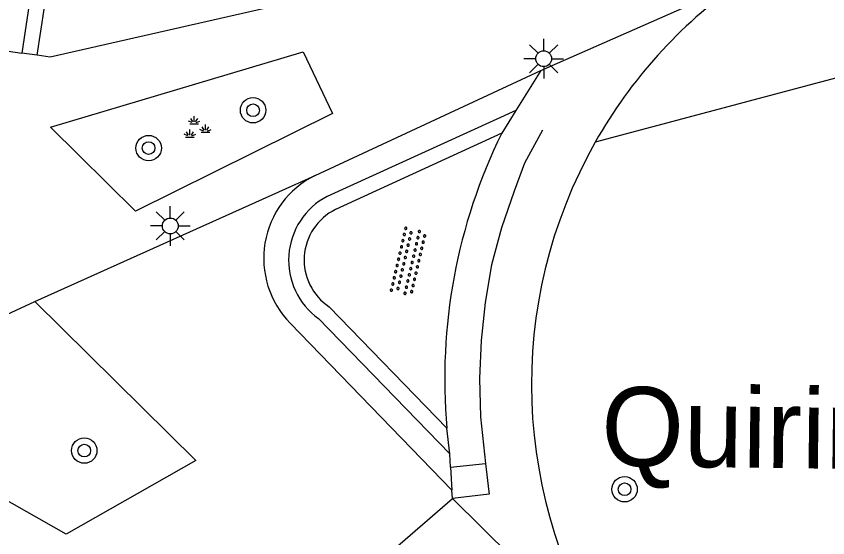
# Model space of a CAD drawing. Extents: x 132999 to 136000, y 398499 to 400501.
# Drawn here: x 134649.76 to 134675.33, y 399310.99 to 399327.42 of the extents above; entities that cross this region are included whole.
import ezdxf

# ---------------------------------------------------------------- set-up
doc = ezdxf.new("R2010")
doc.units = 0
for name, color, linetype in [('gg-afsc-hekwerk', 7, 'Continuous'), ('gg-anno-openbare ruimte label', 7, 'Continuous'), ('gg-knt-trap', 7, 'Continuous'), ('gg-knt-verharding', 7, 'Continuous'), ('gt-grn-groengrens', 7, 'Continuous'), ('gt-grn-weggrens', 7, 'Continuous'), ('gt-symb-boom', 7, 'Continuous'), ('gt-symb-groenvak', 7, 'Continuous'), ('gt-symb-lichtmast', 7, 'Continuous'), ('gt-symb-overige verharding', 7, 'Continuous')]:
    doc.layers.add(name, color=color, linetype=linetype)

# ---------------------------------------------------------------- blocks, each defined once
blk = doc.blocks.new('gt0-LMAST')
at = {"layer": 'gt-symb-lichtmast'}
for p, q in [((-0.005, 0.246), (-0.005, 0.621)), ((-0.182, 0.173), (-0.447, 0.438)), ((0.172, 0.173), (0.437, 0.438)), ((-0.255, -0.004), (-0.63, -0.004)), ((-0.182, -0.181), (-0.447, -0.446)), ((-0.005, -0.254), (-0.005, -0.629)), ((0.437, -0.446), (0.172, -0.181)), ((0.245, -0.004), (0.62, -0.004))]:
    blk.add_line(p, q, dxfattribs=at)
blk.add_circle((-0.005, -0.004), 0.25, dxfattribs=at)
blk = doc.blocks.new('gt0-BOOM')
at = {"layer": 'gt-symb-boom'}
for radius in [0.4, 0.2]:
    blk.add_circle((0, 0), radius, dxfattribs=at)
blk = doc.blocks.new('gt0-GRVAK')
at = {"layer": 'gt-symb-groenvak'}
for p, q in [((-0.091, 0.211), (-0.156, 0.322)), ((-0.047, 0.214), (-0.047, 0.393)), ((-0.004, 0.211), (0.061, 0.322)), ((-0.11, 0.189), (-0.228, 0.24)), ((-0.182, 0.153), (0.088, 0.153)), ((0.015, 0.189), (0.133, 0.24)), ((0.262, -0.052), (0.197, 0.059)), ((0.305, -0.049), (0.305, 0.13)), ((0.349, -0.052), (0.414, 0.059)), ((-0.245, -0.228), (-0.363, -0.177)), ((-0.226, -0.206), (-0.291, -0.095)), ((-0.183, -0.203), (-0.183, -0.024)), ((-0.139, -0.206), (-0.074, -0.095)), ((-0.12, -0.228), (-0.002, -0.177)), ((0.243, -0.074), (0.125, -0.023)), ((0.17, -0.11), (0.441, -0.11)), ((0.368, -0.074), (0.486, -0.023)), ((-0.318, -0.264), (-0.047, -0.264))]:
    blk.add_line(p, q, dxfattribs=at)
blk = doc.blocks.new('gt0-OVH')
at = {"layer": 'gt-symb-overige verharding'}
for points in [[(-0.972, 0.298), (-0.967, 0.308), (-0.965, 0.319), (-0.966, 0.33), (-0.971, 0.34), (-0.978, 0.348), (-0.988, 0.353), (-0.999, 0.355), (-1.01, 0.354), (-1.02, 0.349), (-1.028, 0.342), (-1.033, 0.332), (-1.035, 0.321), (-1.034, 0.31), (-1.029, 0.3), (-1.022, 0.292), (-1.012, 0.287), (-1.001, 0.285), (-0.99, 0.286), (-0.98, 0.291)], [(-0.772, 0.298), (-0.767, 0.308), (-0.765, 0.319), (-0.766, 0.33), (-0.771, 0.34), (-0.778, 0.348), (-0.788, 0.353), (-0.799, 0.355), (-0.81, 0.354), (-0.82, 0.349), (-0.828, 0.342), (-0.833, 0.332), (-0.835, 0.321), (-0.834, 0.31), (-0.829, 0.3), (-0.822, 0.292), (-0.812, 0.287), (-0.801, 0.285), (-0.79, 0.286), (-0.78, 0.291)], [(-0.572, 0.298), (-0.567, 0.308), (-0.565, 0.319), (-0.566, 0.33), (-0.571, 0.34), (-0.578, 0.348), (-0.588, 0.353), (-0.599, 0.355), (-0.61, 0.354), (-0.62, 0.349), (-0.628, 0.342), (-0.633, 0.332), (-0.635, 0.321), (-0.634, 0.31), (-0.629, 0.3), (-0.622, 0.292), (-0.612, 0.287), (-0.601, 0.285), (-0.59, 0.286), (-0.58, 0.291)], [(-0.372, 0.298), (-0.367, 0.308), (-0.365, 0.319), (-0.366, 0.33), (-0.371, 0.34), (-0.378, 0.348), (-0.388, 0.353), (-0.399, 0.355), (-0.41, 0.354), (-0.42, 0.349), (-0.428, 0.342), (-0.433, 0.332), (-0.435, 0.321), (-0.434, 0.31), (-0.429, 0.3), (-0.422, 0.292), (-0.412, 0.287), (-0.401, 0.285), (-0.39, 0.286), (-0.38, 0.291)], [(-0.172, 0.298), (-0.167, 0.308), (-0.165, 0.319), (-0.166, 0.33), (-0.171, 0.34), (-0.178, 0.348), (-0.188, 0.353), (-0.199, 0.355), (-0.21, 0.354), (-0.22, 0.349), (-0.228, 0.342), (-0.233, 0.332), (-0.235, 0.321), (-0.234, 0.31), (-0.229, 0.3), (-0.222, 0.292), (-0.212, 0.287), (-0.201, 0.285), (-0.19, 0.286), (-0.18, 0.291)], [(0.028, 0.298), (0.033, 0.308), (0.035, 0.319), (0.034, 0.33), (0.029, 0.34), (0.022, 0.348), (0.012, 0.353), (0.001, 0.355), (-0.01, 0.354), (-0.02, 0.349), (-0.028, 0.342), (-0.033, 0.332), (-0.035, 0.321), (-0.034, 0.31), (-0.029, 0.3), (-0.022, 0.292), (-0.012, 0.287), (-0.001, 0.285), (0.01, 0.286), (0.02, 0.291)], [(0.228, 0.298), (0.233, 0.308), (0.235, 0.319), (0.234, 0.33), (0.229, 0.34), (0.222, 0.348), (0.212, 0.353), (0.201, 0.355), (0.19, 0.354), (0.18, 0.349), (0.172, 0.342), (0.167, 0.332), (0.165, 0.321), (0.166, 0.31), (0.171, 0.3), (0.178, 0.292), (0.188, 0.287), (0.199, 0.285), (0.21, 0.286), (0.22, 0.291)], [(0.428, 0.298), (0.433, 0.308), (0.435, 0.319), (0.434, 0.33), (0.429, 0.34), (0.422, 0.348), (0.412, 0.353), (0.401, 0.355), (0.39, 0.354), (0.38, 0.349), (0.372, 0.342), (0.367, 0.332), (0.365, 0.321), (0.366, 0.31), (0.371, 0.3), (0.378, 0.292), (0.388, 0.287), (0.399, 0.285), (0.41, 0.286), (0.42, 0.291)], [(0.628, 0.298), (0.633, 0.308), (0.635, 0.319), (0.634, 0.33), (0.629, 0.34), (0.622, 0.348), (0.612, 0.353), (0.601, 0.355), (0.59, 0.354), (0.58, 0.349), (0.572, 0.342), (0.567, 0.332), (0.565, 0.321), (0.566, 0.31), (0.571, 0.3), (0.578, 0.292), (0.588, 0.287), (0.599, 0.285), (0.61, 0.286), (0.62, 0.291)], [(0.828, 0.298), (0.833, 0.308), (0.835, 0.319), (0.834, 0.33), (0.829, 0.34), (0.822, 0.348), (0.812, 0.353), (0.801, 0.355), (0.79, 0.354), (0.78, 0.349), (0.772, 0.342), (0.767, 0.332), (0.765, 0.321), (0.766, 0.31), (0.771, 0.3), (0.778, 0.292), (0.788, 0.287), (0.799, 0.285), (0.81, 0.286), (0.82, 0.291)], [(1.028, 0.298), (1.033, 0.308), (1.035, 0.319), (1.034, 0.33), (1.029, 0.34), (1.022, 0.348), (1.012, 0.353), (1.001, 0.355), (0.99, 0.354), (0.98, 0.349), (0.972, 0.342), (0.967, 0.332), (0.965, 0.321), (0.966, 0.31), (0.971, 0.3), (0.978, 0.292), (0.988, 0.287), (0.999, 0.285), (1.01, 0.286), (1.02, 0.291)], [(-0.872, 0.106), (-0.867, 0.116), (-0.865, 0.126), (-0.866, 0.137), (-0.871, 0.147), (-0.878, 0.156), (-0.888, 0.161), (-0.899, 0.163), (-0.91, 0.162), (-0.92, 0.157), (-0.928, 0.15), (-0.933, 0.14), (-0.935, 0.129), (-0.934, 0.118), (-0.929, 0.108), (-0.922, 0.1), (-0.912, 0.095), (-0.901, 0.092), (-0.89, 0.094), (-0.88, 0.098)], [(-0.672, 0.106), (-0.667, 0.116), (-0.665, 0.126), (-0.666, 0.137), (-0.671, 0.147), (-0.678, 0.156), (-0.688, 0.161), (-0.699, 0.163), (-0.71, 0.162), (-0.72, 0.157), (-0.728, 0.15), (-0.733, 0.14), (-0.735, 0.129), (-0.734, 0.118), (-0.729, 0.108), (-0.722, 0.1), (-0.712, 0.095), (-0.701, 0.092), (-0.69, 0.094), (-0.68, 0.098)], [(-0.472, 0.106), (-0.467, 0.116), (-0.465, 0.126), (-0.466, 0.137), (-0.471, 0.147), (-0.478, 0.156), (-0.488, 0.161), (-0.499, 0.163), (-0.51, 0.162), (-0.52, 0.157), (-0.528, 0.15), (-0.533, 0.14), (-0.535, 0.129), (-0.534, 0.118), (-0.529, 0.108), (-0.522, 0.1), (-0.512, 0.095), (-0.501, 0.092), (-0.49, 0.094), (-0.48, 0.098)], [(-0.272, 0.106), (-0.267, 0.116), (-0.265, 0.126), (-0.266, 0.137), (-0.271, 0.147), (-0.278, 0.156), (-0.288, 0.161), (-0.299, 0.163), (-0.31, 0.162), (-0.32, 0.157), (-0.328, 0.15), (-0.333, 0.14), (-0.335, 0.129), (-0.334, 0.118), (-0.329, 0.108), (-0.322, 0.1), (-0.312, 0.095), (-0.301, 0.092), (-0.29, 0.094), (-0.28, 0.098)], [(-0.072, 0.106), (-0.067, 0.116), (-0.065, 0.126), (-0.066, 0.137), (-0.071, 0.147), (-0.078, 0.156), (-0.088, 0.161), (-0.099, 0.163), (-0.11, 0.162), (-0.12, 0.157), (-0.128, 0.15), (-0.133, 0.14), (-0.135, 0.129), (-0.134, 0.118), (-0.129, 0.108), (-0.122, 0.1), (-0.112, 0.095), (-0.101, 0.092), (-0.09, 0.094), (-0.08, 0.098)], [(0.128, 0.106), (0.133, 0.116), (0.135, 0.126), (0.134, 0.137), (0.129, 0.147), (0.122, 0.156), (0.112, 0.161), (0.101, 0.163), (0.09, 0.162), (0.08, 0.157), (0.072, 0.15), (0.067, 0.14), (0.065, 0.129), (0.066, 0.118), (0.071, 0.108), (0.078, 0.1), (0.088, 0.095), (0.099, 0.092), (0.11, 0.094), (0.12, 0.098)], [(0.328, 0.106), (0.333, 0.116), (0.335, 0.126), (0.334, 0.137), (0.329, 0.147), (0.322, 0.156), (0.312, 0.161), (0.301, 0.163), (0.29, 0.162), (0.28, 0.157), (0.272, 0.15), (0.267, 0.14), (0.265, 0.129), (0.266, 0.118), (0.271, 0.108), (0.278, 0.1), (0.288, 0.095), (0.299, 0.092), (0.31, 0.094), (0.32, 0.098)], [(0.528, 0.106), (0.533, 0.116), (0.535, 0.126), (0.534, 0.137), (0.529, 0.147), (0.522, 0.156), (0.512, 0.161), (0.501, 0.163), (0.49, 0.162), (0.48, 0.157), (0.472, 0.15), (0.467, 0.14), (0.465, 0.129), (0.466, 0.118), (0.471, 0.108), (0.478, 0.1), (0.488, 0.095), (0.499, 0.092), (0.51, 0.094), (0.52, 0.098)], [(0.728, 0.106), (0.733, 0.116), (0.735, 0.126), (0.734, 0.137), (0.729, 0.147), (0.722, 0.156), (0.712, 0.161), (0.701, 0.163), (0.69, 0.162), (0.68, 0.157), (0.672, 0.15), (0.667, 0.14), (0.665, 0.129), (0.666, 0.118), (0.671, 0.108), (0.678, 0.1), (0.688, 0.095), (0.699, 0.092), (0.71, 0.094), (0.72, 0.098)], [(0.928, 0.106), (0.933, 0.116), (0.935, 0.126), (0.934, 0.137), (0.929, 0.147), (0.922, 0.156), (0.912, 0.161), (0.901, 0.163), (0.89, 0.162), (0.88, 0.157), (0.872, 0.15), (0.867, 0.14), (0.865, 0.129), (0.866, 0.118), (0.871, 0.108), (0.878, 0.1), (0.888, 0.095), (0.899, 0.092), (0.91, 0.094), (0.92, 0.098)], [(-0.972, -0.142), (-0.967, -0.132), (-0.965, -0.121), (-0.966, -0.11), (-0.971, -0.1), (-0.978, -0.092), (-0.988, -0.087), (-0.999, -0.085), (-1.01, -0.086), (-1.02, -0.091), (-1.028, -0.098), (-1.033, -0.108), (-1.035, -0.119), (-1.034, -0.13), (-1.029, -0.14), (-1.022, -0.148), (-1.012, -0.153), (-1.001, -0.155), (-0.99, -0.154), (-0.98, -0.149)], [(-0.772, -0.142), (-0.767, -0.132), (-0.765, -0.121), (-0.766, -0.11), (-0.771, -0.1), (-0.778, -0.092), (-0.788, -0.087), (-0.799, -0.085), (-0.81, -0.086), (-0.82, -0.091), (-0.828, -0.098), (-0.833, -0.108), (-0.835, -0.119), (-0.834, -0.13), (-0.829, -0.14), (-0.822, -0.148), (-0.812, -0.153), (-0.801, -0.155), (-0.79, -0.154), (-0.78, -0.149)], [(-0.572, -0.142), (-0.567, -0.132), (-0.565, -0.121), (-0.566, -0.11), (-0.571, -0.1), (-0.578, -0.092), (-0.588, -0.087), (-0.599, -0.085), (-0.61, -0.086), (-0.62, -0.091), (-0.628, -0.098), (-0.633, -0.108), (-0.635, -0.119), (-0.634, -0.13), (-0.629, -0.14), (-0.622, -0.148), (-0.612, -0.153), (-0.601, -0.155), (-0.59, -0.154), (-0.58, -0.149)], [(-0.372, -0.142), (-0.367, -0.132), (-0.365, -0.121), (-0.366, -0.11), (-0.371, -0.1), (-0.378, -0.092), (-0.388, -0.087), (-0.399, -0.085), (-0.41, -0.086), (-0.42, -0.091), (-0.428, -0.098), (-0.433, -0.108), (-0.435, -0.119), (-0.434, -0.13), (-0.429, -0.14), (-0.422, -0.148), (-0.412, -0.153), (-0.401, -0.155), (-0.39, -0.154), (-0.38, -0.149)], [(-0.172, -0.142), (-0.167, -0.132), (-0.165, -0.121), (-0.166, -0.11), (-0.171, -0.1), (-0.178, -0.092), (-0.188, -0.087), (-0.199, -0.085), (-0.21, -0.086), (-0.22, -0.091), (-0.228, -0.098), (-0.233, -0.108), (-0.235, -0.119), (-0.234, -0.13), (-0.229, -0.14), (-0.222, -0.148), (-0.212, -0.153), (-0.201, -0.155), (-0.19, -0.154), (-0.18, -0.149)], [(0.028, -0.142), (0.033, -0.132), (0.035, -0.121), (0.034, -0.11), (0.029, -0.1), (0.022, -0.092), (0.012, -0.087), (0.001, -0.085), (-0.01, -0.086), (-0.02, -0.091), (-0.028, -0.098), (-0.033, -0.108), (-0.035, -0.119), (-0.034, -0.13), (-0.029, -0.14), (-0.022, -0.148), (-0.012, -0.153), (-0.001, -0.155), (0.01, -0.154), (0.02, -0.149)], [(0.228, -0.142), (0.233, -0.132), (0.235, -0.121), (0.234, -0.11), (0.229, -0.1), (0.222, -0.092), (0.212, -0.087), (0.201, -0.085), (0.19, -0.086), (0.18, -0.091), (0.172, -0.098), (0.167, -0.108), (0.165, -0.119), (0.166, -0.13), (0.171, -0.14), (0.178, -0.148), (0.188, -0.153), (0.199, -0.155), (0.21, -0.154), (0.22, -0.149)], [(0.428, -0.142), (0.433, -0.132), (0.435, -0.121), (0.434, -0.11), (0.429, -0.1), (0.422, -0.092), (0.412, -0.087), (0.401, -0.085), (0.39, -0.086), (0.38, -0.091), (0.372, -0.098), (0.367, -0.108), (0.365, -0.119), (0.366, -0.13), (0.371, -0.14), (0.378, -0.148), (0.388, -0.153), (0.399, -0.155), (0.41, -0.154), (0.42, -0.149)], [(0.628, -0.142), (0.633, -0.132), (0.635, -0.121), (0.634, -0.11), (0.629, -0.1), (0.622, -0.092), (0.612, -0.087), (0.601, -0.085), (0.59, -0.086), (0.58, -0.091), (0.572, -0.098), (0.567, -0.108), (0.565, -0.119), (0.566, -0.13), (0.571, -0.14), (0.578, -0.148), (0.588, -0.153), (0.599, -0.155), (0.61, -0.154), (0.62, -0.149)], [(0.828, -0.142), (0.833, -0.132), (0.835, -0.121), (0.834, -0.11), (0.829, -0.1), (0.822, -0.092), (0.812, -0.087), (0.801, -0.085), (0.79, -0.086), (0.78, -0.091), (0.772, -0.098), (0.767, -0.108), (0.765, -0.119), (0.766, -0.13), (0.771, -0.14), (0.778, -0.148), (0.788, -0.153), (0.799, -0.155), (0.81, -0.154), (0.82, -0.149)], [(1.028, -0.142), (1.033, -0.132), (1.035, -0.121), (1.034, -0.11), (1.029, -0.1), (1.022, -0.092), (1.012, -0.087), (1.001, -0.085), (0.99, -0.086), (0.98, -0.091), (0.972, -0.098), (0.967, -0.108), (0.965, -0.119), (0.966, -0.13), (0.971, -0.14), (0.978, -0.148), (0.988, -0.153), (0.999, -0.155), (1.01, -0.154), (1.02, -0.149)], [(-0.872, -0.334), (-0.867, -0.324), (-0.865, -0.314), (-0.866, -0.303), (-0.871, -0.293), (-0.878, -0.284), (-0.888, -0.279), (-0.899, -0.277), (-0.91, -0.278), (-0.92, -0.283), (-0.928, -0.29), (-0.933, -0.3), (-0.935, -0.311), (-0.934, -0.322), (-0.929, -0.332), (-0.922, -0.34), (-0.912, -0.345), (-0.901, -0.348), (-0.89, -0.346), (-0.88, -0.342)], [(-0.672, -0.334), (-0.667, -0.324), (-0.665, -0.314), (-0.666, -0.303), (-0.671, -0.293), (-0.678, -0.284), (-0.688, -0.279), (-0.699, -0.277), (-0.71, -0.278), (-0.72, -0.283), (-0.728, -0.29), (-0.733, -0.3), (-0.735, -0.311), (-0.734, -0.322), (-0.729, -0.332), (-0.722, -0.34), (-0.712, -0.345), (-0.701, -0.348), (-0.69, -0.346), (-0.68, -0.342)], [(-0.472, -0.334), (-0.467, -0.324), (-0.465, -0.314), (-0.466, -0.303), (-0.471, -0.293), (-0.478, -0.284), (-0.488, -0.279), (-0.499, -0.277), (-0.51, -0.278), (-0.52, -0.283), (-0.528, -0.29), (-0.533, -0.3), (-0.535, -0.311), (-0.534, -0.322), (-0.529, -0.332), (-0.522, -0.34), (-0.512, -0.345), (-0.501, -0.348), (-0.49, -0.346), (-0.48, -0.342)], [(-0.272, -0.334), (-0.267, -0.324), (-0.265, -0.314), (-0.266, -0.303), (-0.271, -0.293), (-0.278, -0.284), (-0.288, -0.279), (-0.299, -0.277), (-0.31, -0.278), (-0.32, -0.283), (-0.328, -0.29), (-0.333, -0.3), (-0.335, -0.311), (-0.334, -0.322), (-0.329, -0.332), (-0.322, -0.34), (-0.312, -0.345), (-0.301, -0.348), (-0.29, -0.346), (-0.28, -0.342)], [(-0.072, -0.334), (-0.067, -0.324), (-0.065, -0.314), (-0.066, -0.303), (-0.071, -0.293), (-0.078, -0.284), (-0.088, -0.279), (-0.099, -0.277), (-0.11, -0.278), (-0.12, -0.283), (-0.128, -0.29), (-0.133, -0.3), (-0.135, -0.311), (-0.134, -0.322), (-0.129, -0.332), (-0.122, -0.34), (-0.112, -0.345), (-0.101, -0.348), (-0.09, -0.346), (-0.08, -0.342)], [(0.128, -0.334), (0.133, -0.324), (0.135, -0.314), (0.134, -0.303), (0.129, -0.293), (0.122, -0.284), (0.112, -0.279), (0.101, -0.277), (0.09, -0.278), (0.08, -0.283), (0.072, -0.29), (0.067, -0.3), (0.065, -0.311), (0.066, -0.322), (0.071, -0.332), (0.078, -0.34), (0.088, -0.345), (0.099, -0.348), (0.11, -0.346), (0.12, -0.342)], [(0.328, -0.334), (0.333, -0.324), (0.335, -0.314), (0.334, -0.303), (0.329, -0.293), (0.322, -0.284), (0.312, -0.279), (0.301, -0.277), (0.29, -0.278), (0.28, -0.283), (0.272, -0.29), (0.267, -0.3), (0.265, -0.311), (0.266, -0.322), (0.271, -0.332), (0.278, -0.34), (0.288, -0.345), (0.299, -0.348), (0.31, -0.346), (0.32, -0.342)], [(0.528, -0.334), (0.533, -0.324), (0.535, -0.314), (0.534, -0.303), (0.529, -0.293), (0.522, -0.284), (0.512, -0.279), (0.501, -0.277), (0.49, -0.278), (0.48, -0.283), (0.472, -0.29), (0.467, -0.3), (0.465, -0.311), (0.466, -0.322), (0.471, -0.332), (0.478, -0.34), (0.488, -0.345), (0.499, -0.348), (0.51, -0.346), (0.52, -0.342)], [(0.728, -0.334), (0.733, -0.324), (0.735, -0.314), (0.734, -0.303), (0.729, -0.293), (0.722, -0.284), (0.712, -0.279), (0.701, -0.277), (0.69, -0.278), (0.68, -0.283), (0.672, -0.29), (0.667, -0.3), (0.665, -0.311), (0.666, -0.322), (0.671, -0.332), (0.678, -0.34), (0.688, -0.345), (0.699, -0.348), (0.71, -0.346), (0.72, -0.342)], [(0.928, -0.334), (0.933, -0.324), (0.935, -0.314), (0.934, -0.303), (0.929, -0.293), (0.922, -0.284), (0.912, -0.279), (0.901, -0.277), (0.89, -0.278), (0.88, -0.283), (0.872, -0.29), (0.867, -0.3), (0.865, -0.311), (0.866, -0.322), (0.871, -0.332), (0.878, -0.34), (0.888, -0.345), (0.899, -0.348), (0.91, -0.346), (0.92, -0.342)]]:
    blk.add_lwpolyline(points, close=True, dxfattribs=at)

msp = doc.modelspace()

# ---------------------------------------------------------------- linework, layer by layer
at = {"layer": 'gg-afsc-hekwerk'}
msp.add_line((134664.545, 399313.338), (134664.651, 399312.446), dxfattribs=at)
msp.add_lwpolyline([(134666.34, 399323.835), (134665.778, 399322.796), (134665.447, 399321.911), (134665.05, 399320.755), (134664.738, 399319.586), (134664.532, 399318.399), (134664.407, 399317.205), (134664.363, 399316.007), (134664.389, 399314.807), (134664.545, 399313.338)], dxfattribs=at)
at = {"layer": 'gg-knt-trap'}
for p, q in [((134663.446, 399313.217), (134664.545, 399313.338)), ((134663.446, 399313.217), (134663.487, 399312.498)), ((134663.503, 399312.228), (134663.487, 399312.498))]:
    msp.add_line(p, q, dxfattribs=at)
msp.add_lwpolyline([(134664.651, 399312.446), (134664.661, 399312.366), (134663.503, 399312.228)], dxfattribs=at)
at = {"layer": 'gg-knt-verharding'}
for p, q in [((134651.412, 399336.235), (134649.941, 399326.261)), ((134650.429, 399326.192), (134650.651, 399327.7)), ((134645.79, 399326.851), (134649.941, 399326.261)), ((134650.429, 399326.192), (134649.941, 399326.261)), ((134659.177, 399322.407), (134666.294, 399325.711)), ((134666.294, 399325.711), (134665.503, 399324.447)), ((134665.503, 399324.447), (134659.56, 399321.745)), ((134665.503, 399324.447), (134665.06, 399323.738)), ((134665.06, 399323.738), (134659.82, 399321.331)), ((134643.747, 399315.417), (134650.355, 399318.431)), ((134659.624, 399318.268), (134663.333, 399314.447)), ((134663.487, 399312.498), (134658.396, 399317.75)), ((134659.287, 399317.896), (134663.422, 399313.633)), ((134663.422, 399313.633), (134663.333, 399314.447)), ((134663.446, 399313.217), (134663.422, 399313.633))]:
    msp.add_line(p, q, dxfattribs=at)
for points in [[(134692.23, 399341.297), (134687.083, 399338.736), (134678.774, 399334.991), (134666.285, 399330.357), (134658.14, 399327.792), (134650.833, 399326.134), (134650.429, 399326.192)], [(134653.522, 399321.277), (134650.849, 399323.928), (134658.806, 399326.296), (134659.727, 399324.356), (134653.522, 399321.277)], [(134650.355, 399318.431), (134655.42, 399313.426), (134651.343, 399311.106), (134643.747, 399315.417)]]:
    msp.add_lwpolyline(points, dxfattribs=at)
for centre, radius, start, end in [((134681.504, 399315.817), 15.51, 125.48, 150.4936), ((134680.778, 399316.01), 17.515, 153.819, 185.1213), ((134681.499, 399315.823), 15.503, 150.502, 213.5358), ((134660.48, 399319.795), 2.919, 116.5054, 224.4543), ((134660.614, 399319.736), 2.269, 117.6904, 234.1955), ((134660.606, 399319.743), 1.772, 116.3436, 236.3337)]:
    msp.add_arc(centre, radius, start, end, dxfattribs=at)
at = {"layer": 'gt-grn-groengrens'}
msp.add_lwpolyline([(134689.072, 399329.067), (134689.016, 399329.191), (134676.878, 399325.819), (134668.006, 399323.456)], dxfattribs=at)
at = {"layer": 'gt-grn-weggrens'}
for p, q in [((134666.294, 399325.711), (134672.502, 399328.447)), ((134650.355, 399318.431), (134659.177, 399322.407)), ((134659.841, 399309.056), (134663.503, 399312.228)), ((134663.503, 399312.228), (134668.577, 399307.258))]:
    msp.add_line(p, q, dxfattribs=at)

# ---------------------------------------------------------------- block references
at = {"layer": 'gt-symb-boom'}
for p in [(134657.225, 399324.458), (134653.936, 399323.267), (134651.909, 399313.74), (134668.928, 399312.521)]:
    msp.add_blockref('gt0-BOOM', p, dxfattribs=at)
at = {"layer": 'gt-symb-groenvak'}
msp.add_blockref('gt0-GRVAK', (134655.42, 399323.879), dxfattribs=at)
at = {"layer": 'gt-symb-lichtmast'}
for p in [(134666.385, 399326.086), (134654.623, 399320.819)]:
    msp.add_blockref('gt0-LMAST', p, dxfattribs=at)
at = {"layer": 'gt-symb-overige verharding', "rotation": 76.88085536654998}
msp.add_blockref('gt0-OVH', (134662.121, 399319.693), dxfattribs=at)

# ---------------------------------------------------------------- texts
at = {"layer": 'gg-anno-openbare ruimte label'}
msp.add_text('Quirinustuinen', height=2.5, rotation=359.3, dxfattribs=at).set_placement((134668.184, 399313.258))

doc.saveas('drawing.dxf')
